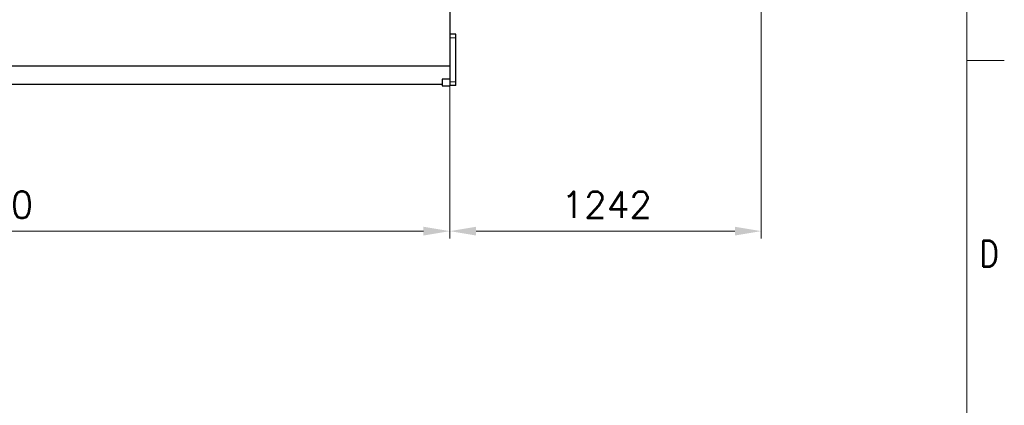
# Model space of a CAD drawing. Header units: inches. Extents: x 0 to 17820, y -10 to 12600.
# Tile 328 of 338: x 13895 to 17820, y 6426 to 7963. Entities that reach past the tile are written whole.
import ezdxf

# ---------------------------------------------------------------- set-up
doc = ezdxf.new("R2010")
doc.units = ezdxf.units.IN
for name, color, linetype, true_color in [('1', 7, 'Continuous', 0xffffff), ('210', 7, 'Continuous', 0xffffff), ('254', 7, 'Continuous', 0xffffff)]:
    doc.layers.add(name, color=color, linetype=linetype, true_color=true_color)
doc.styles.add('latin_extended', font='simplex.shx')
doc.dimstyles.get("Standard").update_dxf_attribs({"dimtxt": 0.18, "dimasz": 0.18, "dimexe": 0.18, "dimexo": 0.0625, "dimgap": 0.09, "dimtad": 0, "dimtih": 1, "dimtoh": 1, "dimdec": 4, "dimzin": 0, "dimdsep": 46, "dimtxsty": 'Standard', "dimcen": 0.09, "dimadec": 0, "dimazin": 0, "dimtfac": 1, "dimtdec": 4, "dimtofl": 0, "dimtmove": 0, "dimatfit": 3, "dimfxl": 1, "dimtolj": 1, "dimtzin": 0, "dimarcsym": 0})

# ---------------------------------------------------------------- blocks, each defined once
blk = doc.blocks.new('_U1')
at = {"layer": '254', "color": 3, "linetype": 'Continuous', "lineweight": 13, "transparency": 16777216}
for p, q in [((11939.4, 8917.9), (11939.4, 7090.2)), ((15609.4, 8535.9), (15609.4, 7090.2)), ((12044.4, 7120.2), (15504.4, 7120.2))]:
    blk.add_line(p, q, dxfattribs=at)
at = {"layer": '254', "color": 3, "transparency": 16777216}
for points in [[(12044.4, 7137.7), (12044.4, 7102.7), (11939.4, 7120.2)], [(15504.4, 7102.7), (15504.4, 7137.7), (15609.4, 7120.2)]]:
    blk.add_solid(points, dxfattribs=at)
at = {"layer": 'Defpoints', "color": 0, "transparency": 16777216}
for p in [(11939.4, 8947.9), (15609.4, 8565.9), (15609.4, 7120.2)]:
    blk.add_point(p, dxfattribs=at)
at = {"layer": '254', "color": 2, "lineweight": 13, "transparency": 16777216, "insert": (13589.4, 7277.7), "char_height": 105, "attachment_point": 1, "style": 'latin_extended'}
blk.add_mtext('\\A1;3670', dxfattribs=at)
blk = doc.blocks.new('_U5')
at = {"layer": '254', "color": 3, "linetype": 'Continuous', "lineweight": 13, "transparency": 16777216}
for p, q in [((16851, 10328.6), (16851, 7090.2)), ((15609.4, 8535.9), (15609.4, 7090.2)), ((15714.4, 7120.2), (16746, 7120.2))]:
    blk.add_line(p, q, dxfattribs=at)
at = {"layer": '254', "color": 3, "transparency": 16777216}
for points in [[(15714.4, 7137.7), (15714.4, 7102.7), (15609.4, 7120.2)], [(16746, 7102.7), (16746, 7137.7), (16851, 7120.2)]]:
    blk.add_solid(points, dxfattribs=at)
at = {"layer": 'Defpoints', "color": 0, "transparency": 16777216}
for p in [(16851, 10358.6), (15609.4, 8565.9), (16851, 7120.2)]:
    blk.add_point(p, dxfattribs=at)
at = {"layer": '254', "color": 2, "lineweight": 13, "transparency": 16777216, "insert": (16055.2, 7277.7), "char_height": 105, "attachment_point": 1, "style": 'latin_extended'}
blk.add_mtext('\\A1;1242', dxfattribs=at)

msp = doc.modelspace()

# ---------------------------------------------------------------- linework, layer by layer
at = {"layer": '1', "color": 2, "linetype": 'Continuous', "lineweight": 25}
for p, q in [((15609.413, 8312.162), (15609.413, 7779.458)), ((15634.413, 7905.354), (15609.413, 7905.354)), ((15634.413, 7890.354), (15634.413, 7905.354)), ((15634.413, 7715.354), (15634.413, 7890.354)), ((11879.413, 7779.458), (15609.413, 7779.458)), ((15609.413, 7779.458), (15609.413, 7726.054)), ((11909.413, 7706.854), (15579.413, 7706.854)), ((15579.413, 7726.054), (15579.413, 7699.854)), ((15609.413, 7726.054), (15579.413, 7726.054)), ((15579.413, 7699.854), (15609.413, 7699.854)), ((15609.413, 7726.054), (15609.413, 7699.854)), ((15634.413, 7700.354), (15609.413, 7700.354)), ((15634.413, 7700.354), (15634.413, 7715.354))]:
    msp.add_line(p, q, dxfattribs=at)
at = {"layer": '1', "color": 110, "linetype": 'Continuous', "lineweight": 13}
for p, q in [((15634.413, 7890.354), (15609.413, 7890.354)), ((15634.413, 7715.354), (15609.413, 7715.354))]:
    msp.add_line(p, q, dxfattribs=at)
at = {"layer": '210', "color": 7, "linetype": 'Continuous', "lineweight": 18}
for p, q in [((17670, 150), (17670, 12450)), ((17820, 7800), (17670, 7800))]:
    msp.add_line(p, q, dxfattribs=at)

# ---------------------------------------------------------------- texts
at = {"layer": '210', "color": 211, "linetype": 'Continuous', "lineweight": 18, "insert": (17720.332, 6977.733), "char_height": 105, "attachment_point": 7, "line_spacing_factor": 0.963855, "style": 'latin_extended'}
msp.add_mtext('\\W0.8203;D', dxfattribs=at)

# ---------------------------------------------------------------- dimensions: what is measured, and where the dimension line sits
at = {"layer": '254', "color": 2, "linetype": 'Continuous', "lineweight": 13}
for base, p1, p2, override, picture, middle in [((16850.979, 7120.207), (15609.413, 8565.854), (16850.979, 10358.582), {"dimscale": 30, "dimtxt": 3.5, "dimasz": 3.5, "dimexe": 1, "dimexo": 1, "dimgap": 1.75, "dimtad": 1, "dimtih": 1, "dimtoh": 0, "dimdec": 0, "dimlfac": 1, "dimzin": 8, "dimdsep": 46, "dimlunit": 2, "dimtxsty": 'latin_extended', "dimsah": 1, "dimse1": 0, "dimse2": 0, "dimsd1": 0, "dimsd2": 0, "dimclrd": 3, "dimclre": 3, "dimclrt": 2, "dimtol": 0, "dimtm": -0.1, "dimtfac": 0.714286, "dimtdec": 3, "dimtofl": 1, "dimtmove": 0, "dimtzin": 8, "dimlwd": 13, "dimlwe": 13}, '_U5', (16230.196, 7120.207)), ((15609.413, 7120.207), (11939.413, 8947.869), (15609.413, 8565.854), {"dimscale": 30, "dimtxt": 3.5, "dimasz": 3.5, "dimexe": 1, "dimexo": 1, "dimgap": 1.75, "dimtad": 1, "dimtih": 1, "dimtoh": 0, "dimdec": 2, "dimlfac": 1, "dimzin": 8, "dimdsep": 46, "dimlunit": 2, "dimtxsty": 'latin_extended', "dimsah": 1, "dimse1": 0, "dimse2": 0, "dimsd1": 0, "dimsd2": 0, "dimclrd": 3, "dimclre": 3, "dimclrt": 2, "dimtol": 0, "dimtm": -0.1, "dimtfac": 0.714286, "dimtdec": 3, "dimtofl": 1, "dimtmove": 0, "dimtzin": 8, "dimlwd": 13, "dimlwe": 13}, '_U1', (13774.413, 7120.207))]:
    dim = msp.add_linear_dim(base=base, p1=p1, p2=p2, dimstyle='Standard', override=override, dxfattribs=at)
    dim.commit()
    dim.dimension.update_dxf_attribs({"geometry": picture, "text_midpoint": middle, "dimtype": 160})

doc.saveas('drawing.dxf')
